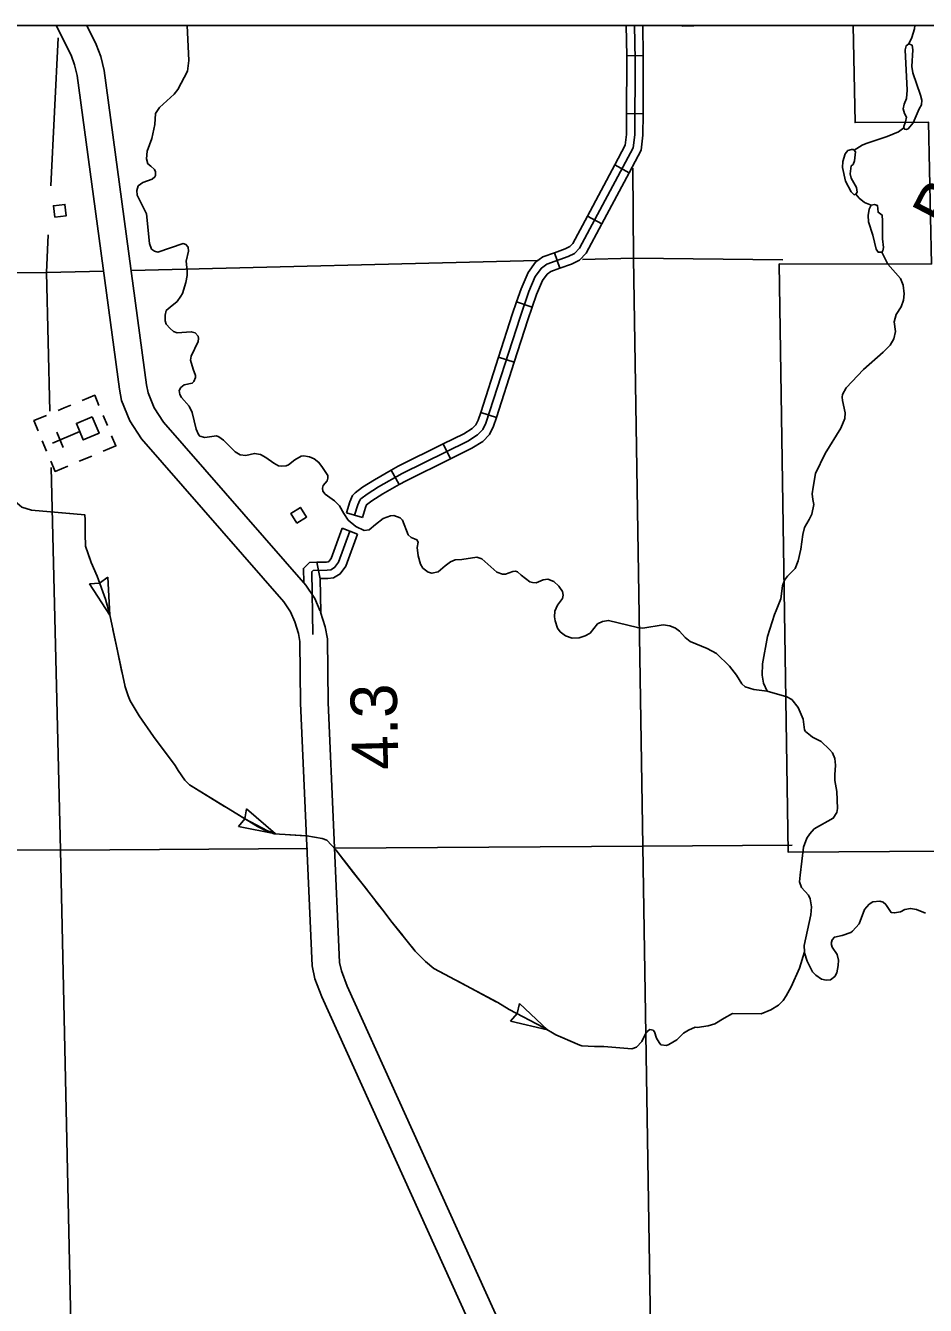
# Model space of a CAD drawing. Extents: x 1084508 to 1142749, y 1057638 to 1093403.
# Drawn here: x 1097232 to 1099802, y 1089750 to 1093403 of the extents above; entities that cross this region are included whole.
import ezdxf

# ---------------------------------------------------------------- set-up
doc = ezdxf.new("R2010")
doc.units = 0
for name, color, linetype in [('DSN_DRFT_Named-Boundary', 7, 'Continuous'), ('Level 10', 7, 'Continuous'), ('Level 32', 7, 'Continuous'), ('Level 35', 7, 'Continuous'), ('Level 43', 7, 'Continuous'), ('Level 48', 7, 'Continuous'), ('Level 5', 7, 'Continuous'), ('Level 56', 7, 'Continuous'), ('Level 57', 7, 'Continuous'), ('Level 7', 7, 'Continuous')]:
    doc.layers.add(name, color=color, linetype=linetype)

msp = doc.modelspace()

# ---------------------------------------------------------------- linework, layer by layer
at = {"layer": 'DSN_DRFT_Named-Boundary'}
msp.add_lwpolyline([(1084507.9, 1057640), (1142749.2, 1057640), (1142749.2, 1093403.4), (1084507.9, 1093403.4)], close=True, dxfattribs=at)
at = {"layer": 'Level 10'}
for points in [[(1098000.9, 1091701.6), (1097989.1, 1091730.2), (1097970.2, 1091758.3), (1097563.5, 1092223.9), (1097530, 1092275.1), (1097506.4, 1092333.1), (1097500.3, 1092365.5), (1097380, 1093260.5), (1097372.1, 1093291.4), (1097362.1, 1093318.5), (1097319.5, 1093403.4)], [(1097407.3, 1093403.4), (1097434.2, 1093349.8), (1097447.1, 1093314.7), (1097457.1, 1093275.5), (1097577.8, 1092378.1), (1097582.1, 1092355.4), (1097599.8, 1092311.7), (1097626.2, 1092271.4), (1098032.6, 1091806.2), (1098058.6, 1091767.4), (1098073.4, 1091731.5)], [(1098752.5, 1087797), (1098784.4, 1087834.5), (1098800.1, 1087865.8), (1098805.5, 1087879.6), (1098814, 1087919), (1098815.1, 1087938), (1098811.7, 1088439.1), (1098805, 1088508.2), (1098757.9, 1088725.7), (1098669.9, 1089306.4), (1098659.3, 1089348.6), (1098078.4, 1090631.1), (1098058.5, 1090682.4), (1098051, 1090719.4), (1098017.8, 1091469), (1098015.8, 1091645), (1098011.6, 1091668), (1098000.9, 1091701.6)], [(1098074.5, 1091728.6), (1098087.9, 1091687.2), (1098094.2, 1091652.6), (1098096.2, 1091471.2), (1098129.2, 1090729), (1098134.1, 1090704.6), (1098150.8, 1090661.5), (1098733.6, 1089374.6), (1098747, 1089321.9), (1098835.1, 1088739.9), (1098882.7, 1088520.4), (1098890.2, 1088443.2), (1098893.6, 1087936.1), (1098892, 1087908.4), (1098880.9, 1087856.8), (1098871.9, 1087833.8), (1098850.5, 1087791.3), (1098826.3, 1087762)]]:
    msp.add_lwpolyline(points, dxfattribs=at)
at = {"layer": 'Level 32'}
for p, q in [((1098949, 1093317.3), (1098947.5, 1093403.4)), ((1098996.1, 1093318.1), (1098994.6, 1093403.4)), ((1098996.1, 1093318.1), (1098949, 1093317.3)), ((1098995.5, 1093151.9), (1098948.5, 1093152.1)), ((1098956.3, 1092983.4), (1098914.8, 1093005.6)), ((1098878.1, 1092837.2), (1098836.6, 1092859.4)), ((1098758.2, 1092710.5), (1098742.5, 1092754.8)), ((1098679.2, 1092599.7), (1098634.6, 1092614.8)), ((1098627.9, 1092442.5), (1098583.1, 1092456.9)), ((1098577, 1092284.8), (1098532.2, 1092299.2)), ((1098445.9, 1092167), (1098425.1, 1092209.2)), ((1098299.2, 1092093.1), (1098275.9, 1092134)), ((1098186.4, 1092049), (1098189.5, 1092052.5)), ((1098194.3, 1091999.3), (1098149.2, 1092012.8)), ((1098136.5, 1091968.3), (1098180.6, 1091951.9)), ((1098063.9, 1091871.4), (1098073.7, 1091824.4))]:
    msp.add_line(p, q, dxfattribs=at)
for points in [[(1098189.5, 1092052.5), (1098207.8, 1092066.1), (1098240.6, 1092086.7), (1098307.8, 1092125), (1098494.9, 1092217.4), (1098522.8, 1092234.9), (1098537.7, 1092250), (1098547, 1092268.4), (1098644.6, 1092570.9), (1098669.3, 1092643.8), (1098687.7, 1092687.1), (1098705.3, 1092710.9), (1098720.9, 1092722.2), (1098782.1, 1092743.9), (1098800.3, 1092753.2), (1098814.2, 1092767.6), (1098967.6, 1093054.4), (1098971.7, 1093091.5), (1098972.7, 1093305.6), (1098971.1, 1093403.4)], [(1098948.5, 1093152.1), (1098949.2, 1093305.5), (1098949, 1093317.3)], [(1098995.5, 1093151.9), (1098996.3, 1093305.8), (1098996.1, 1093318.1)], [(1098914.8, 1093005.6), (1098944.7, 1093061.6), (1098948.2, 1093092.8), (1098948.5, 1093152.1)], [(1098956.3, 1092983.4), (1098990.5, 1093047.3), (1098995.3, 1093090.1), (1098995.5, 1093151.9)], [(1098836.6, 1092859.4), (1098914.8, 1093005.6)], [(1098878.1, 1092837.2), (1098956.3, 1092983.4)], [(1098742.5, 1092754.8), (1098772.8, 1092765.6), (1098786.1, 1092772.3), (1098795, 1092781.6), (1098836.6, 1092859.4)], [(1098758.2, 1092710.5), (1098791.4, 1092722.2), (1098814.5, 1092734), (1098833.4, 1092753.6), (1098878.1, 1092837.2)], [(1098634.6, 1092614.8), (1098647.3, 1092652.2), (1098667.1, 1092698.9), (1098688.6, 1092727.8), (1098709.8, 1092743.3), (1098742.5, 1092754.8)], [(1098679.2, 1092599.7), (1098691.3, 1092635.4), (1098708.3, 1092675.3), (1098722.1, 1092693.9), (1098732, 1092701.2), (1098758.2, 1092710.5)], [(1098583.1, 1092456.9), (1098622.2, 1092578.3), (1098634.6, 1092614.8)], [(1098627.9, 1092442.5), (1098666.9, 1092563.5), (1098679.2, 1092599.7)], [(1098532.2, 1092299.2), (1098583.1, 1092456.9)], [(1098577, 1092284.8), (1098627.9, 1092442.5)], [(1098425.1, 1092209.2), (1098483.4, 1092238), (1098508, 1092253.4), (1098518.3, 1092263.9), (1098525.2, 1092277.4), (1098532.2, 1092299.2)], [(1098445.9, 1092167), (1098506.4, 1092196.8), (1098537.7, 1092216.5), (1098557, 1092236.1), (1098568.8, 1092259.4), (1098577, 1092284.8)], [(1098275.9, 1092134), (1098296.7, 1092145.8), (1098425.1, 1092209.2)], [(1098299.2, 1092093.1), (1098318.8, 1092104.2), (1098445.9, 1092167)], [(1098149.2, 1092012.8), (1098158.5, 1092043.8), (1098166.3, 1092061.9), (1098173.6, 1092069.9), (1098194.4, 1092085.6), (1098228.6, 1092106.9), (1098275.9, 1092134)], [(1098194.3, 1091999.3), (1098202.8, 1092027.7), (1098206.2, 1092035.6), (1098221.1, 1092046.7), (1098252.7, 1092066.5), (1098299.2, 1092093.1)], [(1098171.8, 1092006), (1098180.7, 1092035.7), (1098186.4, 1092049)], [(1098158.5, 1091960.1), (1098125.6, 1091871.1), (1098114.6, 1091855.9), (1098104, 1091849.7), (1098093.5, 1091848.4), (1098053.2, 1091847.6), (1098049.6, 1091844.1), (1098052.6, 1091665.4)], [(1098136.5, 1091968.3), (1098104.7, 1091882.3), (1098098.5, 1091873.7), (1098096.3, 1091872.5), (1098091.8, 1091871.9), (1098063.9, 1091871.4)], [(1098180.6, 1091951.9), (1098146.6, 1091859.9), (1098130.7, 1091838), (1098111.7, 1091827), (1098095.2, 1091824.9), (1098073.4, 1091824.5)], [(1098063.9, 1091871.4), (1098043.5, 1091871), (1098025.9, 1091853.9), (1098026.5, 1091813.1)], [(1098073.4, 1091824.5), (1098075.1, 1091727.5)]]:
    msp.add_lwpolyline(points, dxfattribs=at)
at = {"layer": 'Level 35'}
for points in [[(1097656.4, 1093207.7), (1097667.5, 1093220.8), (1097695, 1093273.6), (1097698.8, 1093304), (1097693.9, 1093403.4)], [(1099755, 1093351.3), (1099763.4, 1093369.7), (1099771.2, 1093394.3), (1099771.3, 1093403.4)], [(1099755, 1093351.3), (1099747.4, 1093345.7), (1099744.4, 1093334.2), (1099749.7, 1093219), (1099747.5, 1093195.6), (1099741.6, 1093179.3), (1099738.7, 1093166), (1099742.3, 1093152.5), (1099747.5, 1093141.7), (1099745.2, 1093128.7), (1099739.9, 1093115.7), (1099740.4, 1093111.1)], [(1099740.4, 1093111.1), (1099742.8, 1093107.4), (1099747, 1093107), (1099752.6, 1093108.8), (1099767.1, 1093126.1), (1099784.3, 1093166.2), (1099790.5, 1093177.2), (1099791.5, 1093190.5), (1099787.5, 1093204.8), (1099765.6, 1093268.9), (1099763.3, 1093286.8), (1099766.1, 1093334.2), (1099764.1, 1093347.2), (1099755, 1093351.3)], [(1097665.3, 1092526.7), (1097654.5, 1092530), (1097645, 1092538.5), (1097634.1, 1092551.1), (1097630.9, 1092560.4), (1097630.8, 1092576.4), (1097634.1, 1092589.7), (1097645, 1092599.9), (1097665.1, 1092615.9), (1097675.9, 1092630.8), (1097680.3, 1092638.3), (1097690, 1092669.9), (1097693.9, 1092690.2), (1097694, 1092702.8), (1097691, 1092730.6), (1097697.1, 1092759.1), (1097696.6, 1092770.7), (1097690.3, 1092778), (1097682.3, 1092781.2), (1097609.6, 1092756.8), (1097600, 1092759.6), (1097591.9, 1092765.5), (1097585.9, 1092781), (1097577.4, 1092865.9), (1097550.7, 1092919.6), (1097550.1, 1092932.9), (1097553.7, 1092945.6), (1097566.8, 1092955.6), (1097593.8, 1092965.2), (1097601.5, 1092971.5), (1097603.5, 1092975.1), (1097603.1, 1092985.8), (1097600, 1092992.3), (1097589.6, 1093002.3), (1097581.3, 1093008.9), (1097577.3, 1093023.2), (1097579.6, 1093044.7), (1097592.9, 1093081.2), (1097601, 1093121), (1097603.2, 1093152.6), (1097615.1, 1093169.5), (1097656.4, 1093207.7)], [(1099598.3, 1093047.4), (1099621.3, 1093061.6), (1099633.1, 1093067.1), (1099693, 1093086.8), (1099724.7, 1093099.8), (1099740.4, 1093111.1)], [(1099599.5, 1093017.5), (1099595.8, 1093007.2), (1099590, 1093002.9), (1099587.5, 1092980.1), (1099589.9, 1092967.6), (1099604.8, 1092940.8), (1099607.3, 1092927.6), (1099603.7, 1092922.4), (1099598.4, 1092920.6), (1099589.6, 1092928.8), (1099573.5, 1092959.1), (1099564.7, 1092998.1), (1099565.9, 1093015.5), (1099572.8, 1093037.2), (1099580.7, 1093046.4), (1099590.9, 1093049.9), (1099595.3, 1093049.5), (1099598.3, 1093047.4)], [(1099598.3, 1093047.4), (1099601.9, 1093043.1), (1099599.5, 1093017.5)], [(1099603.7, 1092922.4), (1099613, 1092911.1), (1099628.3, 1092898.8), (1099646.6, 1092890.4)], [(1099646.6, 1092890.4), (1099656.6, 1092892.7), (1099664.9, 1092890.2), (1099666.6, 1092870.7), (1099678.3, 1092862.4), (1099679.3, 1092846), (1099679.5, 1092794.6), (1099681.8, 1092769.8), (1099680.6, 1092760.3), (1099677.9, 1092756.2), (1099666.9, 1092756.6), (1099661.5, 1092765.5), (1099652, 1092805.2), (1099639.7, 1092843.5), (1099638.7, 1092860.8), (1099641.7, 1092879.5), (1099646.6, 1092890.4)], [(1099481, 1092085.4), (1099487.9, 1092125.1), (1099515.8, 1092181.7), (1099560.4, 1092254.1), (1099572.2, 1092281.4), (1099572.8, 1092297.5), (1099564.8, 1092332.8), (1099564.1, 1092342.9), (1099565.6, 1092350.5), (1099575.3, 1092369.2), (1099625.4, 1092421.3), (1099681.1, 1092470.9), (1099701, 1092490.9), (1099711.3, 1092508.7), (1099716.5, 1092529.7), (1099713.1, 1092557.6), (1099718.2, 1092578.6), (1099732.8, 1092600.7), (1099739.6, 1092619.2), (1099741, 1092637.3), (1099738.5, 1092662.1), (1099731.1, 1092681.3), (1099694.4, 1092722.7), (1099677.9, 1092756.2)], [(1098037.7, 1092172.8), (1098026.9, 1092174.8), (1098019.1, 1092173.9), (1098001.2, 1092163.7), (1097983.5, 1092149.2), (1097976.7, 1092146.4), (1097964.5, 1092145.2), (1097954.3, 1092146.7), (1097941.1, 1092153.8), (1097918.4, 1092170.8), (1097903.2, 1092178.7), (1097886.1, 1092181.8), (1097860.8, 1092176.1), (1097845.3, 1092177.9), (1097830.5, 1092186.2), (1097797.6, 1092220.2), (1097784.6, 1092229.7), (1097777.9, 1092232.3), (1097744, 1092227), (1097730, 1092231.6), (1097725.8, 1092235.6), (1097719.4, 1092251.4), (1097708.3, 1092299.2), (1097699.4, 1092316.5), (1097677.9, 1092341.5), (1097672.9, 1092349.8), (1097671.1, 1092361.4), (1097675.5, 1092370.1), (1097684.7, 1092377.7), (1097708.1, 1092382.4), (1097713.2, 1092387.3), (1097717.8, 1092398.3), (1097717.3, 1092404.2), (1097710.5, 1092422.6), (1097703.5, 1092447.8), (1097705.6, 1092459.9), (1097724.7, 1092501.3), (1097726.5, 1092509.9), (1097725.6, 1092516.5), (1097716.4, 1092526.2), (1097705.2, 1092529.2), (1097665.3, 1092526.7)], [(1098360.3, 1091865.5), (1098353.3, 1091889.5), (1098350.7, 1091913), (1098353.5, 1091928.5), (1098349.8, 1091935.7), (1098343.4, 1091938.6), (1098333.8, 1091942.3), (1098324.5, 1091949.9), (1098308.2, 1091991.4), (1098301.6, 1091997.7), (1098284, 1092004.6), (1098274.3, 1092003.9), (1098253.5, 1091996.1), (1098231.5, 1091979.1), (1098213.2, 1091963.9), (1098199.4, 1091961.8), (1098175.3, 1091973.4), (1098153.8, 1091991.8), (1098141.4, 1092010.5), (1098129.1, 1092032.4), (1098114.7, 1092046.6), (1098087.4, 1092065.7), (1098080.8, 1092074.3), (1098079.8, 1092082.7), (1098081.7, 1092090.4), (1098093.4, 1092104.1), (1098095.6, 1092111.7), (1098095, 1092118.7), (1098080.2, 1092141.7), (1098069.9, 1092156.4), (1098056.5, 1092166.3), (1098042.8, 1092172), (1098037.7, 1092172.8)], [(1099350.2, 1091503.1), (1099339.4, 1091526.3), (1099335.7, 1091548.8), (1099336.6, 1091581.4), (1099351.3, 1091658.9), (1099370.8, 1091722.1), (1099376, 1091733.4), (1099388.8, 1091767.3), (1099394.2, 1091803.8), (1099399.9, 1091820.1), (1099407.9, 1091831.8), (1099429.7, 1091853.8), (1099438.3, 1091874.9), (1099446, 1091909), (1099451.9, 1091950.5), (1099457.1, 1091970.6), (1099470, 1091992.9), (1099477.5, 1092008.9), (1099483, 1092036.3), (1099480.6, 1092050.7), (1099478.9, 1092067), (1099481, 1092085.4)], [(1098742.6, 1091715.7), (1098743.5, 1091731.5), (1098751.6, 1091748.8), (1098765.6, 1091768.3), (1098767.2, 1091777), (1098765.5, 1091787.4), (1098755.3, 1091803.5), (1098741, 1091816.2), (1098724, 1091822.7), (1098710.2, 1091820.9), (1098690.3, 1091812.8), (1098680, 1091813.1), (1098672, 1091815.3), (1098647.9, 1091834.5), (1098637.4, 1091843.8), (1098631.4, 1091845.8), (1098623.5, 1091845.2), (1098602.8, 1091837.1), (1098594.2, 1091837.1), (1098577.9, 1091843), (1098535, 1091881.5), (1098520.5, 1091885.8), (1098478.4, 1091879), (1098458.7, 1091877.9), (1098445.7, 1091872.4), (1098430.7, 1091860.7), (1098410.6, 1091843.5), (1098392.5, 1091840), (1098382, 1091843), (1098366.7, 1091854.5), (1098360.3, 1091865.5)], [(1099350.2, 1091503.1), (1099311.8, 1091507.8), (1099286.9, 1091516), (1099277.4, 1091524.1), (1099262.9, 1091549.4), (1099242.3, 1091574.4), (1099205.3, 1091610.4), (1099178.5, 1091625.4), (1099130.4, 1091644.9), (1099115.5, 1091656.6), (1099100.1, 1091674.9), (1099088.3, 1091683.2), (1099072.2, 1091689.9), (1099053.1, 1091692.7), (1098995.3, 1091683.3), (1098979.5, 1091684.9), (1098896.7, 1091705.5), (1098880.1, 1091702.6), (1098865.6, 1091695.7), (1098845, 1091669.3), (1098830.5, 1091661.2), (1098813.4, 1091655.1), (1098793.3, 1091654.6), (1098774.1, 1091661.1), (1098758.5, 1091673.1), (1098751.4, 1091683.5), (1098744.6, 1091703.8), (1098742.6, 1091715.7)], [(1099350.2, 1091503.1), (1099406.3, 1091487.1), (1099420.4, 1091479.1), (1099438.4, 1091456.2), (1099452.7, 1091423), (1099456.9, 1091392.7), (1099459.1, 1091388.3), (1099473.5, 1091376.9)], [(1099473.5, 1091376.9), (1099479.3, 1091371.8), (1099504.1, 1091359.2), (1099528, 1091337.1), (1099536.3, 1091326.8), (1099542.9, 1091311), (1099544.7, 1091292.1), (1099543.6, 1091264), (1099543.6, 1091248.5), (1099548.7, 1091216.6), (1099551, 1091168.4), (1099548.6, 1091157), (1099538.6, 1091140.5), (1099484.4, 1091109.9), (1099471.7, 1091096.2), (1099463.4, 1091083.6), (1099454, 1091058)], [(1099454, 1091058), (1099444.1, 1090978.1), (1099442.6, 1090959.4), (1099448.4, 1090942.6), (1099468.5, 1090920.7), (1099473, 1090910.8), (1099476.8, 1090887.2), (1099475.2, 1090864.3), (1099455.9, 1090777.1), (1099456.5, 1090759.1)], [(1099802, 1090869.3), (1099776.4, 1090880.2), (1099759.6, 1090883), (1099742.7, 1090879.9), (1099731, 1090873.3), (1099714.1, 1090870.1), (1099703.7, 1090871.7), (1099688.8, 1090894.3), (1099681.4, 1090900.6), (1099671.4, 1090903.7), (1099651.8, 1090902), (1099640.9, 1090894.9)], [(1099640.9, 1090894.9), (1099627.7, 1090880.2), (1099612.7, 1090838.6), (1099593.6, 1090818.6), (1099588.7, 1090814), (1099564.2, 1090805.4), (1099542.1, 1090801.1), (1099535.4, 1090793.5), (1099532.7, 1090783.3), (1099535.3, 1090772.7), (1099549.7, 1090751.2), (1099553.9, 1090735.3), (1099552.9, 1090720.5), (1099548.7, 1090699.2), (1099542.9, 1090688.8), (1099531, 1090679.5), (1099518.7, 1090678.4), (1099505.1, 1090681.3), (1099489.2, 1090692.3), (1099479.6, 1090702.4), (1099463.9, 1090732.3), (1099456.9, 1090756.3), (1099456.5, 1090759.1), (1099442.3, 1090712.5), (1099418.4, 1090658.9), (1099404, 1090633.1)], [(1099404, 1090633.1), (1099395.7, 1090620.5), (1099382.1, 1090606.4), (1099360.3, 1090593.2), (1099332.7, 1090582.6), (1099251.3, 1090583.4), (1099227, 1090570.1), (1099200.9, 1090553.6), (1099181.9, 1090547.5), (1099150.3, 1090543.1), (1099144.6, 1090543.8), (1099125.7, 1090535.8), (1099111.3, 1090526.7), (1099091.9, 1090508.2), (1099068.8, 1090494.4), (1099062.3, 1090491.9), (1099046.8, 1090494.1), (1099041.2, 1090500.2), (1099034.4, 1090512.2), (1099028.3, 1090530.6), (1099024.3, 1090535.8), (1099015.1, 1090537), (1099007.7, 1090532), (1099002.3, 1090525.4), (1098992.2, 1090503), (1098977.1, 1090487.2), (1098963.1, 1090482.2), (1098883.5, 1090489.1), (1098857.3, 1090488.7)], [(1098857.3, 1090488.7), (1098820.4, 1090490.7), (1098815, 1090492.3)]]:
    msp.add_lwpolyline(points, dxfattribs=at)
at = {"layer": 'Level 43'}
for p, q in [((1097414.8, 1091809.5), (1097443.4, 1091811.9)), ((1097473.3, 1091720.2), (1097414.8, 1091809.5)), ((1097443.7, 1091812), (1097467.3, 1091828.4)), ((1097467.3, 1091828.4), (1097473.3, 1091720.4)), ((1097858.4, 1091139.2), (1097863.2, 1091167.4)), ((1097863.2, 1091167.4), (1097945.6, 1091095.9)), ((1097840, 1091116.7), (1097858.2, 1091138.8)), ((1097945.6, 1091095.9), (1097840, 1091116.7)), ((1098636.2, 1090582.7), (1098642.4, 1090611.2)), ((1098642.4, 1090611.2), (1098722.4, 1090536.9)), ((1098617.5, 1090561.3), (1098636.5, 1090582.8)), ((1098722.4, 1090536.9), (1098617.5, 1090561.3))]:
    msp.add_line(p, q, dxfattribs=at)
for points in [[(1096935.9, 1092321.6), (1097040.8, 1092205.7), (1097103.3, 1092148), (1097130.8, 1092115.4), (1097201.4, 1092046), (1097221.3, 1092028.4), (1097249.4, 1092019.9), (1097401.5, 1092007.1), (1097402.4, 1091992), (1097402.7, 1091952.6), (1097403.5, 1091917.6), (1097419.3, 1091871), (1097436.4, 1091831.9), (1097460.2, 1091765.7), (1097473, 1091720.9), (1097516.4, 1091515.8), (1097525.3, 1091489.6)], [(1097245.6, 1092021), (1097249.4, 1092019.9), (1097369.3, 1092009.8)], [(1097402, 1091997.9), (1097402.4, 1091992), (1097402.7, 1091952.6), (1097403.5, 1091917.6), (1097417.6, 1091876)], [(1097433.8, 1091837.8), (1097436.4, 1091831.9), (1097460.2, 1091765.7), (1097473, 1091720.9), (1097473.2, 1091720)], [(1097481.8, 1091679.5), (1097494.6, 1091618.7)], [(1097494.6, 1091618.7), (1097507.5, 1091557.9)], [(1097516, 1091517.4), (1097516.4, 1091515.8), (1097525.3, 1091489.6), (1097530.6, 1091476), (1097556.6, 1091432.9), (1097573.7, 1091408.1)], [(1097525.3, 1091489.6), (1097530.6, 1091476), (1097556.6, 1091432.9), (1097597.5, 1091373.4), (1097659.4, 1091291.5), (1097667.9, 1091276.6), (1097687.3, 1091249), (1097700.2, 1091235.6), (1097894.4, 1091117), (1097921.1, 1091103.3), (1097942.5, 1091096.3), (1098035, 1091090.5), (1098078.8, 1091082.8), (1098092.2, 1091077.7), (1098117.9, 1091050.4), (1098255.9, 1090873.7)], [(1097597.1, 1091373.9), (1097597.5, 1091373.4), (1097659.4, 1091291.5), (1097667.9, 1091276.6), (1097670.1, 1091273.5)], [(1097695.3, 1091240.7), (1097700.2, 1091235.6), (1097800.2, 1091174.5)], [(1097835.6, 1091152.9), (1097858.3, 1091139.1), (1097922.8, 1091104.7), (1097941.9, 1091097.5), (1097945.3, 1091096.1)], [(1097986.7, 1091093.5), (1098031.9, 1091090.7)], [(1098130.8, 1091033.9), (1098169.1, 1090984.9)], [(1098169.1, 1090984.9), (1098207.3, 1090935.9)], [(1098232.8, 1090903.2), (1098255.9, 1090873.7), (1098275.5, 1090847.7), (1098309.5, 1090805.4)], [(1098255.9, 1090873.7), (1098275.5, 1090847.7), (1098345.3, 1090760.9), (1098374.7, 1090731.4), (1098398.6, 1090711.4), (1098580.6, 1090614.7), (1098612.9, 1090594.9), (1098711.7, 1090543.4), (1098746.3, 1090522.4), (1098815, 1090492.3)], [(1098335.5, 1090773.1), (1098345.3, 1090760.9), (1098374.7, 1090731.4), (1098398.6, 1090711.4), (1098430.2, 1090694.6)], [(1098466.8, 1090675.2), (1098576.6, 1090616.8)], [(1098612, 1090595.4), (1098612.9, 1090594.9), (1098711.7, 1090543.4), (1098721.8, 1090537.2)], [(1098758, 1090517.2), (1098815, 1090492.3)]]:
    msp.add_lwpolyline(points, dxfattribs=at)
at = {"layer": 'Level 5'}
for points in [[(1097304.2, 1092946), (1097325.7, 1093368.4)], [(1098966, 1092996.7), (1098968.2, 1092739.1), (1098994.6, 1091061.2), (1099021.7, 1089389.5), (1099028.4, 1088967.8)], [(1097301.3, 1092302.5), (1097291.6, 1092698.2), (1097297.1, 1092805.8)], [(1098693.7, 1092732.4), (1097534.5, 1092704.2)], [(1099395.2, 1092735.1), (1098968.2, 1092739.1), (1098822.6, 1092735.6)], [(1096506.5, 1092689.9), (1097291.6, 1092698.2)], [(1097456.2, 1092702.3), (1097291.6, 1092698.2)], [(1097368.1, 1089395), (1097332, 1091048.9), (1097305.2, 1092142.1)], [(1096535.7, 1091051.7), (1097332, 1091048.9), (1098038.3, 1091054.1)], [(1098115.7, 1091054.7), (1098994.6, 1091061.2), (1099421.5, 1091063.2)]]:
    msp.add_lwpolyline(points, dxfattribs=at)
at = {"layer": 'Level 56'}
msp.add_lwpolyline([(1099140.3, 1093403.4), (1099140.3, 1093402.6), (1099107.6, 1093401.3), (1099107.5, 1093403.4)], dxfattribs=at)
for points in [[(1097315.9, 1092856.5), (1097311.9, 1092888.9), (1097344.4, 1092893), (1097348.5, 1092860.6)], [(1098007.1, 1091982.6), (1097989.5, 1092010.1), (1098017.1, 1092027.8), (1098034.7, 1092000.2)]]:
    msp.add_lwpolyline(points, close=True, dxfattribs=at)
at = {"layer": 'Level 57'}
for p, q in [((1097342.9, 1092311.8), (1097325.1, 1092304.4)), ((1097342.9, 1092311.8), (1097361.3, 1092319.5)), ((1097466, 1092261.3), (1097453.9, 1092290.3)), ((1097280.1, 1092217.8), (1097292.2, 1092188.8)), ((1097309, 1092211.6), (1097387, 1092244.2)), ((1097339.8, 1092199), (1097321.7, 1092242.4)), ((1097385.5, 1092159.5), (1097421.7, 1092174.6))]:
    msp.add_line(p, q, dxfattribs=at)
for points in [[(1097441.9, 1092319.1), (1097429.8, 1092348.1), (1097393.6, 1092333)], [(1097268.1, 1092246.6), (1097256, 1092275.6), (1097292.2, 1092290.7)], [(1097454, 1092188.1), (1097490.2, 1092203.2), (1097478.1, 1092232.2)], [(1097304.3, 1092159.7), (1097316.4, 1092130.7), (1097352.6, 1092145.8)]]:
    msp.add_lwpolyline(points, dxfattribs=at)
msp.add_lwpolyline([(1097422.5, 1092286.4), (1097377.3, 1092267.5), (1097396.8, 1092220.6), (1097442, 1092239.5)], close=True, dxfattribs=at)
at = {"layer": 'Level 7'}
msp.add_lwpolyline([(1100720.9, 1089394.6), (1100298.4, 1089388.5), (1100289.6, 1089826.9), (1099872.5, 1089819.4), (1099844.5, 1091046.8), (1099410, 1091044), (1099384.5, 1092722.9), (1099819.1, 1092722.7), (1099811, 1093127.3), (1099600.9, 1093126.3), (1099595.3, 1093403.4)], dxfattribs=at)

# ---------------------------------------------------------------- texts
at = {"layer": 'Level 35'}
msp.add_text('Bayou', height=132.58, rotation=62.5074, dxfattribs=at).set_placement((1099876.9, 1092812.3))
at = {"layer": 'Level 48'}
msp.add_text('4.3', height=132.58, rotation=91.3944, dxfattribs=at).set_placement((1098297.8, 1091279.9))

doc.saveas('drawing.dxf')
